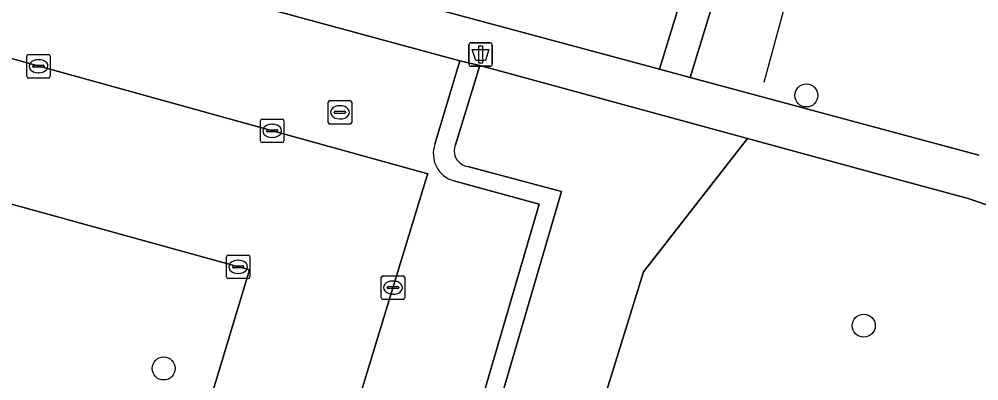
# Model space of a CAD drawing. Extents: x 160304 to 160955, y 383684 to 384161.
# Drawn here: x 160770.14 to 160810.95, y 383741.5 to 383756.88 of the extents above; entities that cross this region are included whole.
import ezdxf

# ---------------------------------------------------------------- set-up
doc = ezdxf.new("R2010")
doc.units = 0
for name, color, linetype in [('IMGEO_Afvalbak', 7, 'Continuous'), ('IMGEO_Boom', 7, 'Continuous'), ('IMGEO_Groenvoorziening', 7, 'Continuous'), ('IMGEO_Hek', 7, 'Continuous'), ('IMGEO_Kolk', 7, 'Continuous'), ('IMGEO_Lichtmast', 7, 'Continuous'), ('IMGEO_Parkeervlak_open', 7, 'Continuous'), ('IMGEO_Rijbaan_lokaal_open', 7, 'Continuous'), ('IMGEO_Rioolput', 7, 'Continuous'), ('IMGEO_Voetpad_open', 7, 'Continuous')]:
    doc.layers.add(name, color=color, linetype=linetype)

msp = doc.modelspace()

# ---------------------------------------------------------------- linework, layer by layer
at = {"layer": 'IMGEO_Afvalbak'}
for p, q in [((160789.267, 383754.975), (160789.267, 383755.775)), ((160789.267, 383755.775), (160789.267, 383754.975)), ((160789.367, 383755.875), (160790.157, 383755.875)), ((160790.157, 383755.875), (160789.367, 383755.875)), ((160790.257, 383755.775), (160790.257, 383754.975)), ((160790.257, 383754.975), (160790.257, 383755.775)), ((160790.157, 383754.875), (160789.367, 383754.875)), ((160789.367, 383754.875), (160790.157, 383754.875))]:
    msp.add_line(p, q, dxfattribs=at)
msp.add_lwpolyline([(160789.41, 383755.589), (160790.114, 383755.589), (160789.965, 383755.119), (160789.559, 383755.119), (160789.41, 383755.589)], dxfattribs=at)
for centre, start, end in [((160789.367, 383755.775), 90, 180), ((160789.367, 383755.775), 90, 180), ((160790.157, 383755.775), 0, 90), ((160790.157, 383755.775), 360, 90), ((160789.367, 383754.975), 180, 270), ((160789.367, 383754.975), 180, 270), ((160790.157, 383754.975), 270, 0), ((160790.157, 383754.975), 270, 0)]:
    msp.add_arc(centre, 0.1, start, end, dxfattribs=at)
at = {"layer": 'IMGEO_Boom'}
for centre in [(160803.617, 383753.633), (160806.057, 383743.842), (160776.282, 383742.022)]:
    msp.add_circle(centre, 0.489, dxfattribs=at)
at = {"layer": 'IMGEO_Groenvoorziening'}
for points in [[(160821.21, 383762.12), (160820.676, 383762.544), (160819.879, 383762.965), (160809.79, 383766.584), (160806.789, 383765.88), (160801.916, 383767.349), (160801.23, 383765.073), (160799.181, 383758.309), (160799.808, 383758.118), (160798.676, 383754.4), (160810.95, 383751.088)], [(160796.684, 383746.137), (160801.112, 383751.801), (160789.723, 383754.903), (160788.696, 383751.53)], [(160789.214, 383750.614), (160791.506, 383750), (160793.197, 383749.547), (160786.658, 383727.159), (160782.294, 383728.278)], [(160744.924, 383733.452), (160750.654, 383731.832), (160762.726, 383728.992), (160780.385, 383724.242), (160780.584, 383724.188), (160785.917, 383724.649), (160787.145, 383724.409), (160790.252, 383725.36), (160796.684, 383746.137)]]:
    msp.add_lwpolyline(points, dxfattribs=at)
for points in [[(160784.286, 383762.843), (160783.114, 383763.2), (160771.703, 383766.673), (160770.275, 383762.066), (160781.957, 383758.913), (160783.139, 383758.594), (160797.372, 383754.752), (160798.517, 383758.511)], [(160810.619, 383739.113), (160815.672, 383745.914), (160812.715, 383748.147), (160812.807, 383748.27), (160811.683, 383748.835), (160810.493, 383749.246), (160807.725, 383750), (160801.112, 383751.801), (160796.684, 383746.137), (160790.252, 383725.36), (160788.766, 383720.057), (160791.959, 383719.345), (160792.296, 383719.86), (160806.691, 383734.786)]]:
    msp.add_lwpolyline(points, close=True, dxfattribs=at)
msp.add_arc((160789.301, 383751.268), 0.659, 156.5529, 262.4236, dxfattribs=at)
at = {"layer": 'IMGEO_Hek'}
for points in [[(160801.821, 383754.192), (160802.729, 383757.531)], [(160790.252, 383725.36), (160796.684, 383746.137), (160801.112, 383751.801), (160807.725, 383750), (160810.493, 383749.246), (160811.683, 383748.835), (160812.807, 383748.27)]]:
    msp.add_lwpolyline(points, dxfattribs=at)
at = {"layer": 'IMGEO_Kolk'}
for p, q in [((160770.46, 383754.45), (160770.46, 383755.302)), ((160770.535, 383755.376), (160771.387, 383755.376)), ((160770.948, 383755.156), (160770.973, 383755.156)), ((160771.461, 383755.302), (160771.461, 383754.45)), ((160770.719, 383754.87), (160770.719, 383754.882)), ((160771.157, 383754.833), (160770.759, 383754.833)), ((160770.762, 383754.919), (160771.16, 383754.919)), ((160771.203, 383754.882), (160771.203, 383754.87)), ((160771.387, 383754.376), (160770.535, 383754.376)), ((160770.971, 383754.596), (160770.946, 383754.596)), ((160780.396, 383751.704), (160780.396, 383752.556)), ((160780.471, 383752.63), (160781.323, 383752.63)), ((160780.884, 383752.41), (160780.909, 383752.41)), ((160781.397, 383752.556), (160781.397, 383751.704)), ((160780.655, 383752.124), (160780.655, 383752.136)), ((160781.093, 383752.087), (160780.695, 383752.087)), ((160780.698, 383752.173), (160781.096, 383752.173)), ((160780.907, 383751.85), (160780.882, 383751.85)), ((160781.139, 383752.136), (160781.139, 383752.124)), ((160781.323, 383751.63), (160780.471, 383751.63)), ((160778.951, 383745.918), (160778.951, 383746.77)), ((160779.026, 383746.844), (160779.878, 383746.844)), ((160779.439, 383746.624), (160779.464, 383746.624)), ((160779.952, 383746.77), (160779.952, 383745.918)), ((160779.21, 383746.338), (160779.21, 383746.35)), ((160779.648, 383746.301), (160779.25, 383746.301)), ((160779.253, 383746.387), (160779.651, 383746.387)), ((160779.694, 383746.35), (160779.694, 383746.338)), ((160779.878, 383745.844), (160779.026, 383745.844)), ((160779.462, 383746.064), (160779.437, 383746.064)), ((160785.535, 383745.034), (160785.535, 383745.886)), ((160785.61, 383745.96), (160786.462, 383745.96)), ((160786.023, 383745.74), (160786.048, 383745.74)), ((160786.536, 383745.886), (160786.536, 383745.034)), ((160785.794, 383745.454), (160785.794, 383745.466)), ((160786.232, 383745.417), (160785.834, 383745.417)), ((160785.837, 383745.503), (160786.235, 383745.503)), ((160786.278, 383745.466), (160786.278, 383745.454)), ((160786.462, 383744.96), (160785.61, 383744.96)), ((160786.046, 383745.18), (160786.021, 383745.18))]:
    msp.add_line(p, q, dxfattribs=at)
for points in [[(160770.46, 383754.45), (160770.46, 383755.302)], [(160770.535, 383755.376), (160771.387, 383755.376)], [(160771.461, 383755.302), (160771.461, 383754.45)], [(160771.387, 383754.376), (160770.535, 383754.376)], [(160780.396, 383751.704), (160780.396, 383752.556)], [(160780.471, 383752.63), (160781.323, 383752.63)], [(160781.397, 383752.556), (160781.397, 383751.704)], [(160781.323, 383751.63), (160780.471, 383751.63)], [(160778.951, 383745.918), (160778.951, 383746.77)], [(160779.026, 383746.844), (160779.878, 383746.844)], [(160779.952, 383746.77), (160779.952, 383745.918)], [(160779.878, 383745.844), (160779.026, 383745.844)], [(160785.535, 383745.034), (160785.535, 383745.886)], [(160785.61, 383745.96), (160786.462, 383745.96)], [(160786.536, 383745.886), (160786.536, 383745.034)], [(160786.462, 383744.96), (160785.61, 383744.96)]]:
    msp.add_lwpolyline(points, dxfattribs=at)
for centre, radius, start, end in [((160770.537, 383755.3), 0.0765, 91.552, 178.448), ((160770.537, 383755.3), 0.0765, 91.552, 178.448), ((160771.385, 383755.3), 0.0765, 1.552, 88.448), ((160771.385, 383755.3), 0.0765, 1.552, 88.448), ((160770.759, 383754.879), 0.0403, 85.8775, 175.7526), ((160770.756, 383754.869), 0.0366, 178.938, 274.7102), ((160771.16, 383754.876), 0.043, 264.8664, 352.4533), ((160771.164, 383754.881), 0.0386, 1.7309, 96.639), ((160770.537, 383754.452), 0.0765, 181.552, 268.448), ((160770.537, 383754.452), 0.0765, 181.552, 268.448), ((160771.385, 383754.452), 0.0765, 271.552, 358.448), ((160771.385, 383754.452), 0.0765, 271.552, 358.448), ((160780.473, 383752.554), 0.0765, 91.552, 178.448), ((160780.473, 383752.554), 0.0765, 91.552, 178.448), ((160781.321, 383752.554), 0.0765, 1.552, 88.448), ((160781.321, 383752.554), 0.0765, 1.552, 88.448), ((160780.695, 383752.133), 0.0403, 85.8775, 175.7526), ((160780.692, 383752.123), 0.0366, 178.938, 274.7102), ((160781.096, 383752.13), 0.043, 264.8664, 352.4533), ((160781.1, 383752.135), 0.0386, 1.7309, 96.639), ((160780.473, 383751.706), 0.0765, 181.552, 268.448), ((160780.473, 383751.706), 0.0765, 181.552, 268.448), ((160781.321, 383751.706), 0.0765, 271.552, 358.448), ((160781.321, 383751.706), 0.0765, 271.552, 358.448), ((160779.028, 383746.768), 0.0765, 91.552, 178.448), ((160779.028, 383746.768), 0.0765, 91.552, 178.448), ((160779.876, 383746.768), 0.0765, 1.552, 88.448), ((160779.876, 383746.768), 0.0765, 1.552, 88.448), ((160779.25, 383746.347), 0.0403, 85.8775, 175.7526), ((160779.247, 383746.337), 0.0366, 178.938, 274.7102), ((160779.651, 383746.344), 0.043, 264.8664, 352.4533), ((160779.655, 383746.349), 0.0386, 1.7309, 96.639), ((160779.028, 383745.92), 0.0765, 181.552, 268.448), ((160779.028, 383745.92), 0.0765, 181.552, 268.448), ((160779.876, 383745.92), 0.0765, 271.552, 358.448), ((160779.876, 383745.92), 0.0765, 271.552, 358.448), ((160785.612, 383745.884), 0.0765, 91.552, 178.448), ((160785.612, 383745.884), 0.0765, 91.552, 178.448), ((160786.46, 383745.884), 0.0765, 1.552, 88.448), ((160786.46, 383745.884), 0.0765, 1.552, 88.448), ((160785.834, 383745.463), 0.0403, 85.8775, 175.7526), ((160785.831, 383745.453), 0.0366, 178.938, 274.7102), ((160786.235, 383745.46), 0.043, 264.8664, 352.4533), ((160786.239, 383745.465), 0.0386, 1.7309, 96.639), ((160785.612, 383745.036), 0.0765, 181.552, 268.448), ((160785.612, 383745.036), 0.0765, 181.552, 268.448), ((160786.46, 383745.036), 0.0765, 271.552, 358.448), ((160786.46, 383745.036), 0.0765, 271.552, 358.448)]:
    msp.add_arc(centre, radius, start, end, dxfattribs=at)
for centre, major_axis, ratio, start_param, end_param in [((160770.947, 383754.876), (-0.387, 0.002), 0.722429, 4.712389, 7.853982), ((160770.972, 383754.876), (-0.39, 0.002), 0.717154, 1.570796, 4.712389), ((160780.883, 383752.13), (-0.387, 0.002), 0.722429, 4.712389, 7.853982), ((160780.908, 383752.13), (-0.39, 0.002), 0.717154, 1.570796, 4.712389), ((160779.438, 383746.344), (-0.387, 0.002), 0.722429, 4.712389, 7.853982), ((160779.463, 383746.344), (-0.39, 0.002), 0.717154, 1.570796, 4.712389), ((160786.022, 383745.46), (-0.387, 0.002), 0.722429, 4.712389, 7.853982), ((160786.047, 383745.46), (-0.39, 0.002), 0.717154, 1.570796, 4.712389)]:
    msp.add_ellipse(centre, major_axis=major_axis, ratio=ratio, start_param=start_param, end_param=end_param, dxfattribs=at)
at = {"layer": 'IMGEO_Lichtmast'}
for p, q in [((160789.267, 383754.975), (160789.267, 383755.775)), ((160789.267, 383755.775), (160789.267, 383754.975)), ((160789.367, 383755.875), (160790.157, 383755.875)), ((160790.157, 383755.875), (160789.367, 383755.875)), ((160790.257, 383755.775), (160790.257, 383754.975)), ((160790.257, 383754.975), (160790.257, 383755.775)), ((160790.157, 383754.875), (160789.367, 383754.875)), ((160789.367, 383754.875), (160790.157, 383754.875))]:
    msp.add_line(p, q, dxfattribs=at)
msp.add_lwpolyline([(160789.687, 383755.75), (160789.837, 383755.75), (160789.837, 383755), (160789.687, 383755), (160789.687, 383755.75)], dxfattribs=at)
for centre, start, end in [((160789.367, 383755.775), 90, 180), ((160789.367, 383755.775), 90, 180), ((160790.157, 383755.775), 0, 90), ((160790.157, 383755.775), 360, 90), ((160789.367, 383754.975), 180, 270), ((160789.367, 383754.975), 180, 270), ((160790.157, 383754.975), 270, 0), ((160790.157, 383754.975), 270, 0)]:
    msp.add_arc(centre, 0.1, start, end, dxfattribs=at)
at = {"layer": 'IMGEO_Parkeervlak_open'}
for points in [[(160787.818, 383751.564), (160788.876, 383755.105), (160768.846, 383760.554), (160767.636, 383756.353)], [(160767.189, 383755.931), (160787.511, 383750.302), (160787.419, 383750), (160781.091, 383729.259), (160754.201, 383736.646), (160758.251, 383750)], [(160782.16, 383729.037), (160786.095, 383728.005), (160792.247, 383749.009), (160788.621, 383750)]]:
    msp.add_lwpolyline(points, dxfattribs=at)
msp.add_lwpolyline([(160779.93, 383746.213), (160766.206, 383750), (160764.709, 383750.413), (160764.588, 383750), (160761.883, 383740.799), (160777.041, 383736.636)], close=True, dxfattribs=at)
msp.add_arc((160788.96, 383751.162), 1.21, 160.6005, 253.7539, dxfattribs=at)
at = {"layer": 'IMGEO_Rijbaan_lokaal_open'}
for points in [[(160766.648, 383756.603), (160768.001, 383760.742), (160762.182, 383762.504), (160762.054, 383762.539), (160758.251, 383750), (160754.201, 383736.646), (160781.091, 383729.259), (160787.419, 383750)], [(160787.419, 383750), (160787.511, 383750.302), (160767.189, 383755.931), (160767.067, 383755.943)]]:
    msp.add_lwpolyline(points, dxfattribs=at)
msp.add_lwpolyline([(160779.93, 383746.213), (160777.041, 383736.636), (160761.883, 383740.799), (160764.588, 383750), (160764.709, 383750.413), (160766.206, 383750)], close=True, dxfattribs=at)
at = {"layer": 'IMGEO_Rioolput'}
for p, q in [((160783.28, 383752.49), (160783.28, 383753.342)), ((160783.355, 383753.416), (160784.207, 383753.416)), ((160783.768, 383753.196), (160783.793, 383753.196)), ((160784.281, 383753.342), (160784.281, 383752.49)), ((160783.539, 383752.91), (160783.539, 383752.922)), ((160783.977, 383752.873), (160783.579, 383752.873)), ((160783.582, 383752.959), (160783.98, 383752.959)), ((160784.023, 383752.922), (160784.023, 383752.91)), ((160784.207, 383752.416), (160783.355, 383752.416)), ((160783.791, 383752.636), (160783.766, 383752.636))]:
    msp.add_line(p, q, dxfattribs=at)
for points in [[(160783.28, 383752.49), (160783.28, 383753.342)], [(160783.355, 383753.416), (160784.207, 383753.416)], [(160784.281, 383753.342), (160784.281, 383752.49)], [(160784.207, 383752.416), (160783.355, 383752.416)]]:
    msp.add_lwpolyline(points, dxfattribs=at)
for centre, radius, start, end in [((160783.357, 383753.34), 0.0765, 91.552, 178.448), ((160783.357, 383753.34), 0.0765, 91.552, 178.448), ((160784.205, 383753.34), 0.0765, 1.552, 88.448), ((160784.205, 383753.34), 0.0765, 1.552, 88.448), ((160783.579, 383752.919), 0.0403, 85.8775, 175.7526), ((160783.576, 383752.909), 0.0366, 178.938, 274.7102), ((160783.98, 383752.916), 0.043, 264.8664, 352.4533), ((160783.984, 383752.921), 0.0386, 1.7309, 96.639), ((160783.357, 383752.492), 0.0765, 181.552, 268.448), ((160783.357, 383752.492), 0.0765, 181.552, 268.448), ((160784.205, 383752.492), 0.0765, 271.552, 358.448), ((160784.205, 383752.492), 0.0765, 271.552, 358.448)]:
    msp.add_arc(centre, radius, start, end, dxfattribs=at)
for centre, major_axis, ratio, start_param, end_param in [((160783.767, 383752.916), (-0.387, 0.002), 0.722429, 4.712389, 7.853982), ((160783.792, 383752.916), (-0.39, 0.002), 0.717154, 1.570796, 4.712389)]:
    msp.add_ellipse(centre, major_axis=major_axis, ratio=ratio, start_param=start_param, end_param=end_param, dxfattribs=at)
at = {"layer": 'IMGEO_Voetpad_open'}
for points in [[(160798.676, 383754.4), (160797.372, 383754.752), (160783.139, 383758.594), (160781.957, 383758.913), (160770.275, 383762.066), (160768.544, 383762.699), (160768.001, 383760.742), (160766.648, 383756.603)], [(160767.636, 383756.353), (160768.846, 383760.554), (160788.876, 383755.105), (160789.723, 383754.903), (160801.112, 383751.801), (160807.725, 383750), (160810.493, 383749.246), (160811.683, 383748.835), (160812.807, 383748.27), (160813.137, 383748.706), (160814.426, 383750.365), (160811.44, 383751.041)], [(160788.696, 383751.53), (160789.723, 383754.903), (160788.876, 383755.105), (160787.818, 383751.564)], [(160810.95, 383751.088), (160798.676, 383754.4)], [(160793.197, 383749.547), (160791.506, 383750), (160789.214, 383750.614)], [(160788.621, 383750), (160792.247, 383749.009), (160786.095, 383728.005), (160782.16, 383729.037)], [(160782.294, 383728.278), (160786.658, 383727.159), (160793.197, 383749.547)]]:
    msp.add_lwpolyline(points, dxfattribs=at)
msp.add_lwpolyline([(160799.181, 383758.309), (160798.517, 383758.511), (160797.372, 383754.752), (160798.676, 383754.4), (160799.808, 383758.118)], close=True, dxfattribs=at)
for centre, radius, start, end in [((160788.96, 383751.162), 1.21, 160.6005, 253.7539), ((160789.301, 383751.268), 0.659, 156.5529, 262.4236)]:
    msp.add_arc(centre, radius, start, end, dxfattribs=at)

doc.saveas('drawing.dxf')
